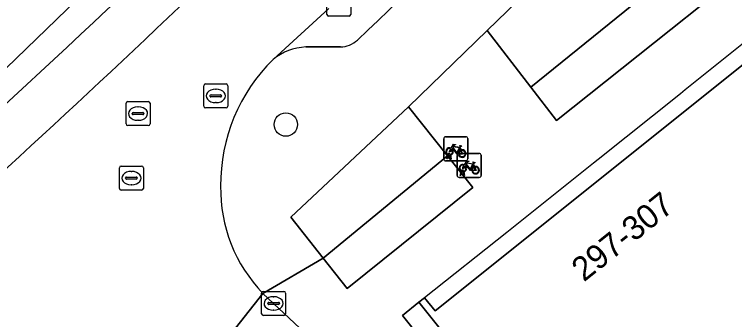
# Model space of a CAD drawing. Extents: x 159039 to 160102, y 381214 to 382524.
# Drawn here: x 159493.16 to 159523.2, y 381656.44 to 381669.15 of the extents above; entities that cross this region are included whole.
import ezdxf

# ---------------------------------------------------------------- set-up
doc = ezdxf.new("R2010")
doc.units = 0
for name, color, linetype in [('IMGEO_Boom', 7, 'Continuous'), ('IMGEO_Fietsenrek', 7, 'Continuous'), ('IMGEO_Groenvoorziening', 7, 'Continuous'), ('IMGEO_Haag', 7, 'Continuous'), ('IMGEO_Hek', 7, 'Continuous'), ('IMGEO_Kolk', 7, 'Continuous'), ('IMGEO_Pand', 7, 'Continuous'), ('IMGEO_Pand_nummerreeks', 7, 'Continuous'), ('IMGEO_Pand_overbouw', 7, 'Continuous'), ('IMGEO_Parkeervlak_open', 7, 'Continuous'), ('IMGEO_Rijbaan_lokaal_open', 7, 'Continuous'), ('IMGEO_Rioolput', 7, 'Continuous'), ('IMGEO_Voetpad_open', 7, 'Continuous')]:
    doc.layers.add(name, color=color, linetype=linetype)

msp = doc.modelspace()

# ---------------------------------------------------------------- linework, layer by layer
at = {"layer": 'IMGEO_Boom'}
msp.add_circle((159504.483, 381664.565), 0.489, dxfattribs=at)
at = {"layer": 'IMGEO_Fietsenrek'}
for p, q in [((159511.067, 381663.128), (159511.067, 381663.969)), ((159511.067, 381663.969), (159511.067, 381663.128)), ((159511.142, 381664.053), (159511.983, 381664.053)), ((159511.983, 381664.053), (159511.142, 381664.053)), ((159512.067, 381663.978), (159512.067, 381663.137)), ((159512.067, 381663.137), (159512.067, 381663.978)), ((159511.701, 381663.362), (159512.542, 381663.362)), ((159512.542, 381663.362), (159511.701, 381663.362)), ((159511.754, 381663.602), (159511.79, 381663.507)), ((159511.194, 381663.137), (159511.233, 381663.297)), ((159511.228, 381663.137), (159511.194, 381663.137)), ((159511.263, 381663.285), (159511.228, 381663.137)), ((159511.305, 381663.309), (159511.304, 381663.313)), ((159511.346, 381663.137), (159511.312, 381663.279)), ((159511.336, 381663.32), (159511.337, 381663.313)), ((159511.344, 381663.283), (159511.379, 381663.137)), ((159511.379, 381663.137), (159511.346, 381663.137)), ((159511.626, 381662.437), (159511.626, 381663.278)), ((159511.626, 381663.278), (159511.626, 381662.437)), ((159512.626, 381663.287), (159512.626, 381662.446)), ((159512.626, 381662.446), (159512.626, 381663.287)), ((159511.992, 381663.053), (159511.151, 381663.053)), ((159511.151, 381663.053), (159511.992, 381663.053)), ((159512.313, 381662.911), (159512.349, 381662.816)), ((159511.753, 381662.446), (159511.792, 381662.606)), ((159511.822, 381662.594), (159511.787, 381662.446)), ((159511.864, 381662.618), (159511.863, 381662.622)), ((159511.905, 381662.446), (159511.871, 381662.588)), ((159511.895, 381662.629), (159511.896, 381662.622)), ((159511.903, 381662.592), (159511.938, 381662.446)), ((159512.551, 381662.362), (159511.71, 381662.362)), ((159511.71, 381662.362), (159512.551, 381662.362)), ((159511.787, 381662.446), (159511.753, 381662.446)), ((159511.938, 381662.446), (159511.905, 381662.446))]:
    msp.add_line(p, q, dxfattribs=at)
for points in [[(159511.38, 381663.579), (159511.475, 381663.743), (159511.561, 381663.729), (159511.563, 381663.72), (159511.507, 381663.709), (159511.48, 381663.664), (159511.736, 381663.623)], [(159511.736, 381663.623), (159511.761, 381663.672), (159511.755, 381663.676), (159511.732, 381663.68), (159511.72, 381663.687), (159511.719, 381663.69), (159511.721, 381663.695), (159511.816, 381663.68), (159511.818, 381663.67), (159511.808, 381663.657), (159511.796, 381663.651), (159511.782, 381663.657), (159511.754, 381663.602)], [(159511.401, 381663.527), (159511.349, 381663.437), (159511.309, 381663.412), (159511.31, 381663.459), (159511.365, 381663.553)], [(159511.676, 381663.335), (159511.626, 381663.335), (159511.435, 381663.586), (159511.416, 381663.554)], [(159511.723, 381663.598), (159511.466, 381663.639), (159511.449, 381663.61), (159511.616, 381663.39), (159511.723, 381663.598)], [(159511.771, 381663.5), (159511.741, 381663.577), (159511.632, 381663.359), (159511.675, 381663.359)], [(159511.705, 381663.359), (159511.825, 381663.358), (159511.781, 381663.472)], [(159511.801, 381663.479), (159511.856, 381663.334), (159511.706, 381663.334)], [(159511.96, 381662.836), (159511.908, 381662.746), (159511.868, 381662.721), (159511.869, 381662.768), (159511.924, 381662.862)], [(159511.939, 381662.888), (159512.034, 381663.052), (159512.12, 381663.038), (159512.122, 381663.029), (159512.066, 381663.018), (159512.039, 381662.973), (159512.295, 381662.932)], [(159512.235, 381662.644), (159512.185, 381662.644), (159511.994, 381662.895), (159511.975, 381662.863)], [(159512.282, 381662.907), (159512.025, 381662.948), (159512.008, 381662.919), (159512.175, 381662.699), (159512.282, 381662.907)], [(159512.33, 381662.809), (159512.3, 381662.886), (159512.191, 381662.668), (159512.234, 381662.668)], [(159512.264, 381662.668), (159512.384, 381662.667), (159512.34, 381662.781)], [(159512.36, 381662.788), (159512.415, 381662.643), (159512.265, 381662.643)], [(159512.295, 381662.932), (159512.32, 381662.981), (159512.314, 381662.985), (159512.291, 381662.989), (159512.279, 381662.996), (159512.278, 381662.999), (159512.28, 381663.004), (159512.375, 381662.989), (159512.377, 381662.979), (159512.367, 381662.966), (159512.355, 381662.96), (159512.341, 381662.966), (159512.313, 381662.911)]]:
    msp.add_lwpolyline(points, dxfattribs=at)
for centre, radius, start, end in [((159511.145, 381663.975), 0.0779, 92.4484, 184.2845), ((159511.145, 381663.975), 0.0779, 92.4484, 184.2845), ((159511.989, 381663.975), 0.0779, 2.4484, 94.2845), ((159511.989, 381663.975), 0.0779, 2.4484, 94.2845), ((159511.307, 381663.438), 0.159, 62.6766, 242.1369), ((159511.307, 381663.438), 0.129, 63.3192, 238.903), ((159511.287, 381663.309), 0.0499, 12.8025, 158.6934), ((159511.307, 381663.438), 0.129, 283.6043, 43.4302), ((159511.307, 381663.438), 0.159, 283.5766, 46.6042), ((159511.704, 381663.284), 0.0779, 92.4484, 184.2845), ((159511.704, 381663.284), 0.0779, 92.4484, 184.2845), ((159511.834, 381663.354), 0.159, 113.3408, 178.3217), ((159511.834, 381663.354), 0.159, 187.0065, 105.7708), ((159511.834, 381663.354), 0.129, 113.923, 177.9556), ((159511.834, 381663.354), 0.129, 188.6715, 104.5883), ((159512.548, 381663.284), 0.0779, 2.4484, 94.2845), ((159512.548, 381663.284), 0.0779, 2.4484, 94.2845), ((159511.145, 381663.131), 0.0779, 182.4484, 274.2845), ((159511.145, 381663.131), 0.0779, 182.4484, 274.2845), ((159511.307, 381663.438), 0.159, 253.9967, 271.7867), ((159511.287, 381663.309), 0.0174, 12.8025, 163.4502), ((159511.307, 381663.438), 0.129, 253.415, 269.0204), ((159511.989, 381663.131), 0.0779, 272.4484, 4.2845), ((159511.989, 381663.131), 0.0779, 272.4484, 4.2845), ((159511.866, 381662.747), 0.159, 62.6766, 242.1369), ((159511.866, 381662.747), 0.129, 63.3192, 238.903), ((159511.866, 381662.747), 0.129, 283.6043, 43.4302), ((159511.866, 381662.747), 0.159, 283.5766, 46.6042), ((159512.393, 381662.663), 0.159, 113.3408, 178.3217), ((159512.393, 381662.663), 0.159, 187.0065, 105.7708), ((159512.393, 381662.663), 0.129, 113.923, 177.9556), ((159512.393, 381662.663), 0.129, 188.6715, 104.5883), ((159511.846, 381662.618), 0.0499, 12.8025, 158.6934), ((159511.866, 381662.747), 0.159, 253.9967, 271.7867), ((159511.846, 381662.618), 0.0174, 12.8025, 163.4502), ((159511.866, 381662.747), 0.129, 253.415, 269.0204), ((159511.704, 381662.44), 0.0779, 182.4484, 274.2845), ((159511.704, 381662.44), 0.0779, 182.4484, 274.2845), ((159512.548, 381662.44), 0.0779, 272.4484, 4.2845), ((159512.548, 381662.44), 0.0779, 272.4484, 4.2845)]:
    msp.add_arc(centre, radius, start, end, dxfattribs=at)
at = {"layer": 'IMGEO_Groenvoorziening'}
for points in [[(159512.874, 381668.486), (159514.696, 381666.122), (159525.44, 381674.816), (159522.833, 381678.114)], [(159515.763, 381664.736), (159526.592, 381673.359), (159525.44, 381674.816), (159514.696, 381666.122)], [(159504.688, 381660.71), (159506.037, 381658.997), (159511.226, 381663.261), (159509.598, 381665.306)], [(159507.034, 381657.732), (159512.281, 381661.935), (159511.226, 381663.261), (159506.037, 381658.997)], [(159510.034, 381657.157), (159509.353, 381656.604), (159515.647, 381648.74), (159516.34, 381649.275)]]:
    msp.add_lwpolyline(points, close=True, dxfattribs=at)
at = {"layer": 'IMGEO_Haag'}
for points in [[(159515.763, 381664.736), (159526.592, 381673.359), (159525.44, 381674.816), (159514.696, 381666.122)], [(159507.034, 381657.732), (159512.281, 381661.935), (159511.226, 381663.261), (159506.037, 381658.997)]]:
    msp.add_lwpolyline(points, close=True, dxfattribs=at)
at = {"layer": 'IMGEO_Hek'}
msp.add_lwpolyline([(159499.165, 381673.052), (159492.379, 381666.503)], dxfattribs=at)
at = {"layer": 'IMGEO_Kolk'}
for p, q in [((159506.192, 381669.153), (159506.192, 381670.005)), ((159507.193, 381670.005), (159507.193, 381669.153)), ((159507.119, 381669.079), (159506.267, 381669.079)), ((159503.473, 381656.682), (159503.473, 381657.534)), ((159503.548, 381657.608), (159504.4, 381657.608)), ((159503.961, 381657.388), (159503.986, 381657.388)), ((159504.474, 381657.534), (159504.474, 381656.682)), ((159503.732, 381657.102), (159503.732, 381657.114)), ((159504.17, 381657.065), (159503.772, 381657.065)), ((159503.775, 381657.151), (159504.173, 381657.151)), ((159504.216, 381657.114), (159504.216, 381657.102)), ((159503.984, 381656.828), (159503.959, 381656.828)), ((159504.4, 381656.608), (159503.548, 381656.608))]:
    msp.add_line(p, q, dxfattribs=at)
for points in [[(159506.192, 381669.153), (159506.192, 381670.005)], [(159507.193, 381670.005), (159507.193, 381669.153)], [(159507.119, 381669.079), (159506.267, 381669.079)], [(159503.473, 381656.682), (159503.473, 381657.534)], [(159503.548, 381657.608), (159504.4, 381657.608)], [(159504.474, 381657.534), (159504.474, 381656.682)], [(159504.4, 381656.608), (159503.548, 381656.608)]]:
    msp.add_lwpolyline(points, dxfattribs=at)
for centre, radius, start, end in [((159506.269, 381669.155), 0.0765, 181.552, 268.448), ((159506.269, 381669.155), 0.0765, 181.552, 268.448), ((159507.117, 381669.155), 0.0765, 271.552, 358.448), ((159507.117, 381669.155), 0.0765, 271.552, 358.448), ((159503.55, 381657.532), 0.0765, 91.552, 178.448), ((159503.55, 381657.532), 0.0765, 91.552, 178.448), ((159504.398, 381657.532), 0.0765, 1.552, 88.448), ((159504.398, 381657.532), 0.0765, 1.552, 88.448), ((159503.772, 381657.111), 0.0403, 85.8775, 175.7526), ((159503.769, 381657.101), 0.0366, 178.938, 274.7102), ((159504.173, 381657.108), 0.043, 264.8664, 352.4533), ((159504.177, 381657.113), 0.0386, 1.7309, 96.639), ((159503.55, 381656.684), 0.0765, 181.552, 268.448), ((159503.55, 381656.684), 0.0765, 181.552, 268.448), ((159504.398, 381656.684), 0.0765, 271.552, 358.448), ((159504.398, 381656.684), 0.0765, 271.552, 358.448)]:
    msp.add_arc(centre, radius, start, end, dxfattribs=at)
for centre, major_axis, ratio, start_param, end_param in [((159503.96, 381657.108), (-0.387, 0.002), 0.722429, 4.712389, 7.853982), ((159503.985, 381657.108), (-0.39, 0.002), 0.717154, 1.570796, 4.712389)]:
    msp.add_ellipse(centre, major_axis=major_axis, ratio=ratio, start_param=start_param, end_param=end_param, dxfattribs=at)
at = {"layer": 'IMGEO_Pand'}
msp.add_lwpolyline([(159525.223, 381668.397), (159510.714, 381656.799), (159510.259, 381657.341), (159510.034, 381657.157), (159516.34, 381649.275), (159516.469, 381649.378), (159516.574, 381649.462), (159516.137, 381650.009), (159522.394, 381655.014), (159524.075, 381656.36), (159530.263, 381661.309), (159530.703, 381660.756), (159531.304, 381660.003), (159531.511, 381660.175), (159530.909, 381660.92), (159530.47, 381661.464), (159530.643, 381661.602)], close=True, dxfattribs=at)
at = {"layer": 'IMGEO_Pand_overbouw'}
msp.add_lwpolyline([(159525.223, 381668.397), (159524.798, 381668.93), (159524.677, 381668.833), (159524.478, 381668.675), (159521.138, 381666.008), (159520.939, 381665.849), (159517.513, 381663.114), (159517.312, 381662.954), (159513.901, 381660.23), (159513.697, 381660.068), (159510.259, 381657.341), (159510.714, 381656.799)], close=True, dxfattribs=at)
at = {"layer": 'IMGEO_Parkeervlak_open'}
for points in [[(159506.277, 381669.395), (159503.948, 381667.277)], [(159505.317, 381667.797), (159506.757, 381667.796)]]:
    msp.add_lwpolyline(points, dxfattribs=at)
for centre, radius, start, end in [((158913.688, 382296.233), 864.374, 313.38879, 314.653913), ((158865.437, 382344.39), 924.438, 312.104541, 313.614868), ((159009.278, 382188.816), 714.553, 311.810544, 313.482755), ((159506.747, 381668.833), 1.037, 270.5651, 313.8447), ((159505.428, 381665.443), 2.357, 92.6978, 128.8997)]:
    msp.add_arc(centre, radius, start, end, dxfattribs=at)
at = {"layer": 'IMGEO_Rijbaan_lokaal_open'}
for points in [[(159503.948, 381667.277), (159506.277, 381669.395)], [(159500.888, 381654.179), (159503.53, 381657.53)], [(159520.549, 381641.574), (159518.283, 381643.698), (159503.53, 381657.53), (159500.888, 381654.179), (159505.22, 381650.124), (159536.088, 381621.223), (159536.396, 381621.54), (159536.728, 381621.22), (159539.099, 381623.786), (159545.216, 381618.097), (159546.996, 381616.431), (159548.295, 381615.229), (159552.36, 381619.654), (159551.81, 381620.174), (159551.357, 381620.602), (159547.118, 381624.518), (159546.928, 381624.704), (159546.69, 381624.937), (159540.645, 381630.508), (159539.546, 381631.543), (159531.955, 381638.602)]]:
    msp.add_lwpolyline(points, dxfattribs=at)
for centre, radius, start, end in [((159009.278, 382188.816), 714.553, 311.810544, 313.482755), ((159509.067, 381662.068), 7.303, 134.4993, 180.5648), ((159507.989, 381661.875), 6.226, 178.8891, 224.2618)]:
    msp.add_arc(centre, radius, start, end, dxfattribs=at)
at = {"layer": 'IMGEO_Rioolput'}
for p, q in [((159501.061, 381665.331), (159501.061, 381666.183)), ((159501.136, 381666.257), (159501.988, 381666.257)), ((159502.062, 381666.183), (159502.062, 381665.331)), ((159501.32, 381665.751), (159501.32, 381665.763)), ((159501.363, 381665.8), (159501.761, 381665.8)), ((159501.549, 381666.037), (159501.574, 381666.037)), ((159501.804, 381665.763), (159501.804, 381665.751)), ((159497.893, 381665.522), (159498.745, 381665.522)), ((159501.758, 381665.714), (159501.36, 381665.714)), ((159501.572, 381665.477), (159501.547, 381665.477)), ((159497.818, 381664.596), (159497.818, 381665.448)), ((159498.306, 381665.302), (159498.331, 381665.302)), ((159498.819, 381665.448), (159498.819, 381664.596)), ((159501.988, 381665.257), (159501.136, 381665.257)), ((159498.077, 381665.016), (159498.077, 381665.028)), ((159498.515, 381664.979), (159498.117, 381664.979)), ((159498.12, 381665.065), (159498.518, 381665.065)), ((159498.561, 381665.028), (159498.561, 381665.016)), ((159498.329, 381664.742), (159498.304, 381664.742)), ((159498.745, 381664.522), (159497.893, 381664.522)), ((159497.543, 381661.905), (159497.543, 381662.757)), ((159497.618, 381662.831), (159498.47, 381662.831)), ((159498.544, 381662.757), (159498.544, 381661.905)), ((159498.031, 381662.611), (159498.056, 381662.611)), ((159497.802, 381662.325), (159497.802, 381662.337)), ((159498.24, 381662.288), (159497.842, 381662.288)), ((159497.845, 381662.374), (159498.243, 381662.374)), ((159498.286, 381662.337), (159498.286, 381662.325)), ((159498.054, 381662.051), (159498.029, 381662.051)), ((159498.47, 381661.831), (159497.618, 381661.831))]:
    msp.add_line(p, q, dxfattribs=at)
for points in [[(159501.061, 381665.331), (159501.061, 381666.183)], [(159501.136, 381666.257), (159501.988, 381666.257)], [(159502.062, 381666.183), (159502.062, 381665.331)], [(159497.893, 381665.522), (159498.745, 381665.522)], [(159497.818, 381664.596), (159497.818, 381665.448)], [(159498.819, 381665.448), (159498.819, 381664.596)], [(159501.988, 381665.257), (159501.136, 381665.257)], [(159498.745, 381664.522), (159497.893, 381664.522)], [(159497.543, 381661.905), (159497.543, 381662.757)], [(159497.618, 381662.831), (159498.47, 381662.831)], [(159498.544, 381662.757), (159498.544, 381661.905)], [(159498.47, 381661.831), (159497.618, 381661.831)]]:
    msp.add_lwpolyline(points, dxfattribs=at)
for centre, radius, start, end in [((159501.138, 381666.181), 0.0765, 91.552, 178.448), ((159501.138, 381666.181), 0.0765, 91.552, 178.448), ((159501.986, 381666.181), 0.0765, 1.552, 88.448), ((159501.986, 381666.181), 0.0765, 1.552, 88.448), ((159501.36, 381665.76), 0.0403, 85.8775, 175.7526), ((159501.765, 381665.762), 0.0386, 1.7309, 96.639), ((159497.895, 381665.446), 0.0765, 91.552, 178.448), ((159497.895, 381665.446), 0.0765, 91.552, 178.448), ((159498.743, 381665.446), 0.0765, 1.552, 88.448), ((159498.743, 381665.446), 0.0765, 1.552, 88.448), ((159501.357, 381665.75), 0.0366, 178.938, 274.7102), ((159501.761, 381665.757), 0.043, 264.8664, 352.4533), ((159501.138, 381665.333), 0.0765, 181.552, 268.448), ((159501.138, 381665.333), 0.0765, 181.552, 268.448), ((159501.986, 381665.333), 0.0765, 271.552, 358.448), ((159501.986, 381665.333), 0.0765, 271.552, 358.448), ((159498.117, 381665.025), 0.0403, 85.8775, 175.7526), ((159498.114, 381665.015), 0.0366, 178.938, 274.7102), ((159498.518, 381665.022), 0.043, 264.8664, 352.4533), ((159498.522, 381665.027), 0.0386, 1.7309, 96.639), ((159497.895, 381664.598), 0.0765, 181.552, 268.448), ((159497.895, 381664.598), 0.0765, 181.552, 268.448), ((159498.743, 381664.598), 0.0765, 271.552, 358.448), ((159498.743, 381664.598), 0.0765, 271.552, 358.448), ((159497.62, 381662.755), 0.0765, 91.552, 178.448), ((159497.62, 381662.755), 0.0765, 91.552, 178.448), ((159498.468, 381662.755), 0.0765, 1.552, 88.448), ((159498.468, 381662.755), 0.0765, 1.552, 88.448), ((159497.842, 381662.334), 0.0403, 85.8775, 175.7526), ((159497.839, 381662.324), 0.0366, 178.938, 274.7102), ((159498.243, 381662.331), 0.043, 264.8664, 352.4533), ((159498.247, 381662.336), 0.0386, 1.7309, 96.639), ((159497.62, 381661.907), 0.0765, 181.552, 268.448), ((159497.62, 381661.907), 0.0765, 181.552, 268.448), ((159498.468, 381661.907), 0.0765, 271.552, 358.448), ((159498.468, 381661.907), 0.0765, 271.552, 358.448)]:
    msp.add_arc(centre, radius, start, end, dxfattribs=at)
for centre, major_axis, ratio, start_param, end_param in [((159501.548, 381665.757), (-0.387, 0.002), 0.722429, 4.712389, 7.853982), ((159501.573, 381665.757), (-0.39, 0.002), 0.717154, 1.570796, 4.712389), ((159498.305, 381665.022), (-0.387, 0.002), 0.722429, 4.712389, 7.853982), ((159498.33, 381665.022), (-0.39, 0.002), 0.717154, 1.570796, 4.712389), ((159498.03, 381662.331), (-0.387, 0.002), 0.722429, 4.712389, 7.853982), ((159498.055, 381662.331), (-0.39, 0.002), 0.717154, 1.570796, 4.712389)]:
    msp.add_ellipse(centre, major_axis=major_axis, ratio=ratio, start_param=start_param, end_param=end_param, dxfattribs=at)
at = {"layer": 'IMGEO_Voetpad_open'}
for points in [[(159503.53, 381657.53), (159506.037, 381658.997), (159504.688, 381660.71), (159509.598, 381665.306), (159512.874, 381668.486), (159522.833, 381678.114), (159526.033, 381681.326), (159529.122, 381684.438)], [(159526.592, 381673.359), (159515.763, 381664.736), (159514.696, 381666.122), (159512.874, 381668.486), (159509.598, 381665.306), (159511.226, 381663.261), (159512.281, 381661.935), (159507.034, 381657.732), (159506.037, 381658.997), (159503.53, 381657.53), (159518.283, 381643.698)], [(159515.647, 381648.74), (159509.353, 381656.604), (159510.034, 381657.157), (159510.259, 381657.341), (159510.714, 381656.799), (159525.223, 381668.397)], [(159506.757, 381667.796), (159505.317, 381667.797)]]:
    msp.add_lwpolyline(points, dxfattribs=at)
for centre, radius, start, end in [((158913.688, 382296.233), 864.374, 313.38879, 314.653913), ((158865.437, 382344.39), 924.438, 312.104541, 313.614868), ((159506.747, 381668.833), 1.037, 270.5651, 313.8447), ((159505.428, 381665.443), 2.357, 92.6978, 128.8997), ((159509.067, 381662.068), 7.303, 134.4993, 180.5648), ((159507.989, 381661.875), 6.226, 178.8891, 224.2618)]:
    msp.add_arc(centre, radius, start, end, dxfattribs=at)

# ---------------------------------------------------------------- texts
at = {"layer": 'IMGEO_Pand_nummerreeks'}
msp.add_text('297-307', height=1, rotation=38.5791, dxfattribs=at).set_placement((159516.912, 381657.982))

doc.saveas('drawing.dxf')
